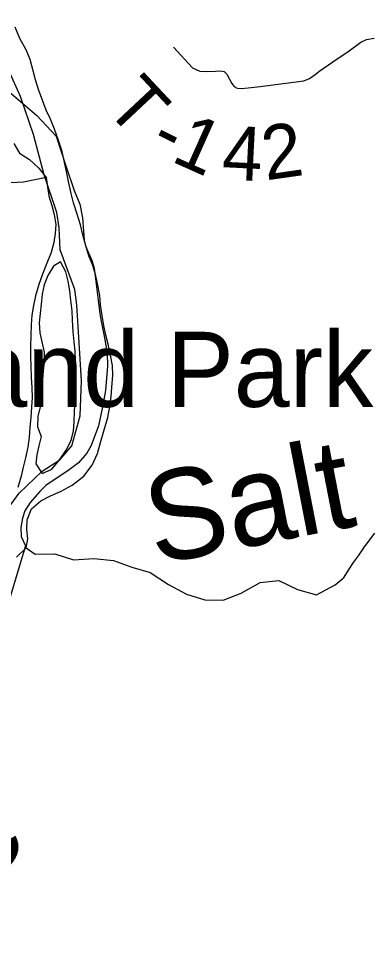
# Model space of a CAD drawing. Extents: x 0 to 1064, y 0 to 440.
# Drawn here: x 197.97 to 203.95, y 79.77 to 95.38 of the extents above; entities that cross this region are included whole.
import ezdxf

# ---------------------------------------------------------------- set-up
doc = ezdxf.new("R2010")
doc.units = 0
for name, color, linetype in [('GM_X_Major_River', 7, 'Continuous'), ('GM_X_Major_River_Text', 7, 'Continuous'), ('GM_X_Minor_River', 7, 'Continuous'), ('GM_X_Minor_River_Text', 7, 'Continuous'), ('GM_X_Section', 7, 'Continuous'), ('GM_X_Township', 7, 'Continuous'), ('GM_X_Township_Road', 7, 'Continuous'), ('GM_X_Township_Road_Text', 7, 'Continuous'), ('GM_X_Unincorporated_Text', 7, 'Continuous')]:
    doc.layers.add(name, color=color, linetype=linetype)

msp = doc.modelspace()

# ---------------------------------------------------------------- linework, layer by layer
at = {"layer": 'GM_X_Major_River'}
for points in [[(197.94, 86.312), (198.101, 86.468), (198.128, 86.619), (198.113, 86.778), (198.116, 86.942), (198.192, 87.123), (198.347, 87.26), (198.513, 87.343), (198.69, 87.424), (198.875, 87.524), (199.072, 87.673), (199.215, 87.859), (199.304, 88.058), (199.356, 88.24), (199.415, 88.458), (199.479, 88.664), (199.513, 88.852), (199.534, 89.016), (199.543, 89.168), (199.559, 89.374), (199.556, 89.539), (199.523, 89.716), (199.483, 89.899), (199.443, 90.052), (199.41, 90.211), (199.382, 90.382), (199.355, 90.559), (199.34, 90.718), (199.301, 90.919), (199.267, 91.072), (199.227, 91.225), (199.157, 91.384), (199.105, 91.556), (199.054, 91.739), (199.015, 91.911), (198.963, 92.088), (198.899, 92.278), (198.86, 92.437), (198.815, 92.639), (198.776, 92.834), (198.742, 92.987), (198.708, 93.146), (198.645, 93.33), (198.581, 93.52), (198.511, 93.685), (198.441, 93.839), (198.383, 93.992), (198.307, 94.188), (198.261, 94.348), (198.222, 94.5), (198.17, 94.69), (198.1, 94.856), (197.994, 95.046), (197.918, 95.237)], [(197.895, 93.277), (197.99, 93.117), (198.158, 93.01), (198.314, 92.861), (198.439, 92.707), (198.46, 92.548), (198.482, 92.395), (198.534, 92.236), (198.574, 92.083), (198.601, 91.912), (198.592, 91.76), (198.565, 91.609), (198.52, 91.445), (198.449, 91.264), (198.379, 91.076), (198.315, 90.901), (198.257, 90.714), (198.224, 90.55), (198.196, 90.386), (198.187, 90.228), (198.178, 90.039), (198.175, 89.869), (198.172, 89.686), (198.181, 89.528), (198.184, 89.351), (198.199, 89.162), (198.202, 88.998), (198.193, 88.84), (198.178, 88.664), (198.162, 88.5), (198.153, 88.335), (198.132, 88.165), (198.092, 87.984), (198.053, 87.826), (198.02, 87.674), (197.962, 87.487)], [(198.354, 88.344), (198.315, 88.186), (198.282, 88.035), (198.267, 87.883), (198.373, 87.723), (198.533, 87.793), (198.67, 87.954), (198.776, 88.111), (198.858, 88.274), (198.897, 88.437), (198.912, 88.589), (198.915, 88.772), (198.924, 88.93), (198.934, 89.1), (198.93, 89.258), (198.927, 89.429), (198.93, 89.605), (198.928, 89.782), (198.912, 89.94), (198.891, 90.105), (198.882, 90.3), (198.879, 90.458), (198.852, 90.642), (198.836, 90.794), (198.809, 90.959), (198.769, 91.118), (198.681, 91.284)], [(198.681, 91.284), (198.564, 91.213), (198.464, 91.057), (198.406, 90.899), (198.373, 90.742), (198.352, 90.572), (198.337, 90.414), (198.322, 90.256), (198.331, 90.091), (198.365, 89.938), (198.404, 89.761), (198.407, 89.609), (198.386, 89.457), (198.378, 89.305), (198.375, 89.147), (198.366, 88.995), (198.339, 88.843), (198.299, 88.68), (198.29, 88.509), (198.354, 88.344)]]:
    msp.add_lwpolyline(points, dxfattribs=at)
at = {"layer": 'GM_X_Minor_River'}
for points in [[(198.439, 92.707), (198.055, 92.627), (197.733, 92.609)], [(203.968, 86.713), (203.875, 86.599)], [(203.875, 86.599), (203.782, 86.467), (203.694, 86.335), (203.607, 86.221), (203.533, 86.107), (203.44, 85.956)], [(198.101, 86.468), (198.256, 86.363), (198.585, 86.37), (198.901, 86.266), (199.241, 86.291), (199.57, 86.254), (199.88, 86.145), (200.19, 86.054), (200.5, 85.853), (200.804, 85.689), (201.108, 85.592), (201.418, 85.586), (201.722, 85.707), (202.044, 85.883), (202.354, 85.92), (202.668, 85.768), (202.988, 85.677), (203.307, 85.847), (203.44, 85.956)]]:
    msp.add_lwpolyline(points, dxfattribs=at)
at = {"layer": 'GM_X_Section'}
msp.add_lwpolyline([(197.733, 94.222), (198.281, 93.75), (198.607, 93.404), (198.767, 92.904), (198.91, 92.489), (199.008, 92.257), (199.052, 92.026), (199.081, 91.65), (199.103, 91.552), (199.208, 91.308), (199.247, 91.18), (199.315, 90.639), (199.341, 90.408), (199.363, 90.287), (199.418, 90.007), (199.467, 89.745), (199.469, 89.527), (199.436, 89.116), (199.382, 88.814), (199.321, 88.524), (199.199, 88.193), (199.124, 88.061), (198.982, 87.901), (198.828, 87.782), (198.434, 87.518), (198.329, 87.417), (198.168, 87.232), (198.08, 87.089), (198.042, 86.968), (198.014, 86.811), (198.017, 86.659), (198.093, 86.5), (197.749, 85.362)], dxfattribs=at)
at = {"layer": 'GM_X_Township'}
msp.add_lwpolyline([(197.699, 86.996), (197.984, 87.392), (198.373, 87.76), (198.669, 87.951), (198.872, 88.185), (199.013, 88.692), (199.034, 89.279), (198.957, 90.559), (198.921, 90.817), (198.672, 91.486), (198.658, 91.86), (198.617, 92.117), (198.406, 92.753), (198.227, 93.43), (198.005, 94.07), (197.41, 95.382)], dxfattribs=at)
at = {"layer": 'GM_X_Township_Road'}
msp.add_lwpolyline([(200.58, 94.902), (200.901, 94.555), (201.025, 94.498), (201.12, 94.492), (201.288, 94.495), (201.374, 94.502), (201.435, 94.491), (201.48, 94.448), (201.523, 94.362), (201.564, 94.289), (201.602, 94.236), (201.652, 94.21), (201.724, 94.202), (201.842, 94.217), (202.043, 94.24), (202.78, 94.335), (202.872, 94.371), (202.969, 94.438), (203.049, 94.503), (203.267, 94.655), (203.54, 94.839), (203.739, 94.987), (203.835, 95.028), (203.964, 95.054)], dxfattribs=at)

# ---------------------------------------------------------------- texts
at = {"layer": 'GM_X_Major_River_Text'}
msp.add_text('Little', height=1.5152, rotation=47.3077, dxfattribs=at).set_placement((195.287, 78.391))
at = {"layer": 'GM_X_Minor_River_Text'}
msp.add_text('Salt', height=1.5151, rotation=10.9672, dxfattribs=at).set_placement((200.271, 86.181))
at = {"layer": 'GM_X_Township_Road_Text'}
for s, rotation, p in [('T', 313.136, (199.403, 93.878)), ('1', 335.8987, (200.52, 92.988)), ('-', 333.5042, (200.149, 93.173)), ('4', 357.1149, (201.386, 92.675)), ('2', 8.1566, (202.136, 92.655))]:
    msp.add_text(s, height=0.909, rotation=rotation, dxfattribs=at).set_placement(p)
at = {"layer": 'GM_X_Unincorporated_Text'}
msp.add_text('Loveland Park', height=1.26364, rotation=0, dxfattribs=at).set_placement((193.143, 88.843))

doc.saveas('drawing.dxf')
